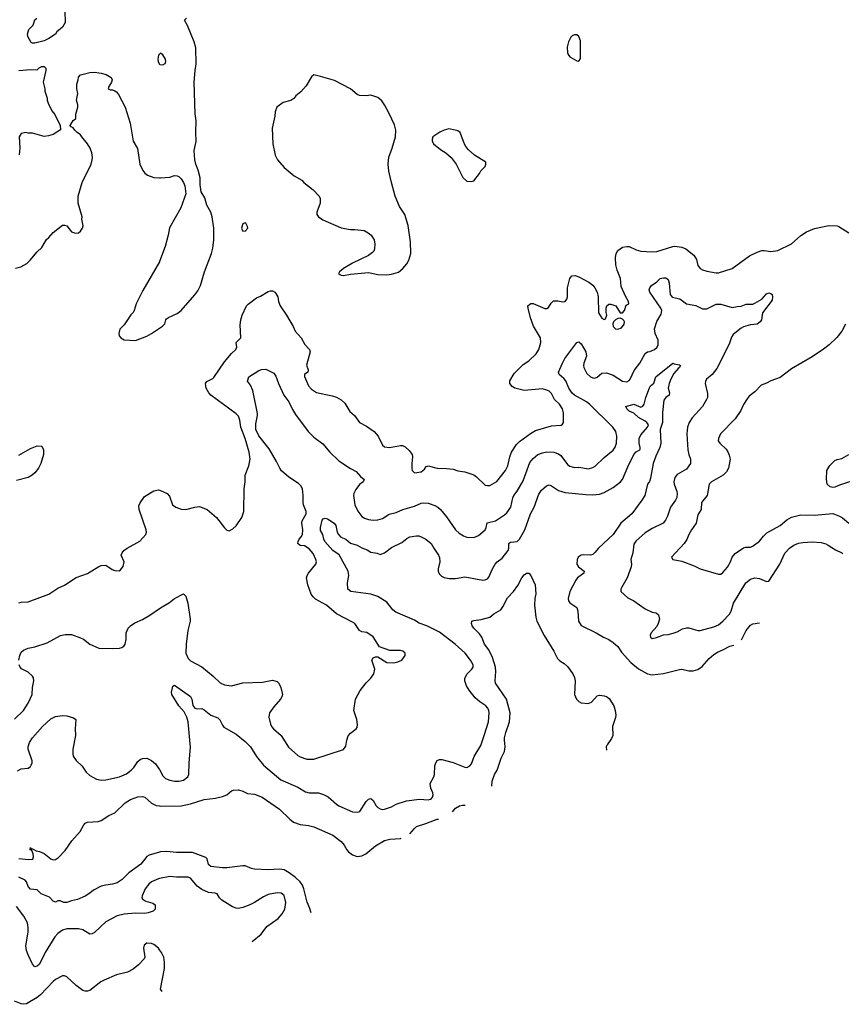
# Model space of a CAD drawing. Header units: inches. Extents: x 1678809 to 1859548, y 384609 to 522868.
# Tile 382 of 386: x 1838777 to 1845992, y 460118 to 468736. Entities that reach past the tile are written whole.
import ezdxf

# ---------------------------------------------------------------- set-up
doc = ezdxf.new("R2010")
doc.units = ezdxf.units.IN
doc.header["$MEASUREMENT"] = 0
doc.layers.add('B8436', color=7, linetype='Continuous')
doc.layers.add('B8446', color=7, linetype='Continuous')

msp = doc.modelspace()

# ---------------------------------------------------------------- linework, layer by layer
at = {"layer": 'B8436', "color": 5}
for points, elevation in [([(1839170.8, 468810), (1839173.4, 468710), (1839151.3, 468670), (1839102, 468630), (1839090, 468608), (1839032, 468570), (1838992, 468550), (1838910, 468529), (1838888.7, 468528.7), (1838876.4, 468536.4), (1838849.3, 468589.3), (1838844, 468610), (1838858, 468650), (1838893.6, 468686.4), (1838910, 468734), (1838926, 468750)], 420), ([(1840000, 468434), (1839990, 468426), (1839984.9, 468390), (1839987.7, 468370), (1839996, 468350), (1840000, 468347.1)], 440), ([(1838739.1, 466560.9), (1838787.9, 466572.1), (1838839.3, 466600.7), (1838869.7, 466630.3), (1838930, 466704), (1838970, 466742.8), (1839010, 466810.6), (1839032.7, 466830), (1839070, 466874), (1839150, 466936), (1839170, 466938), (1839190, 466931.3), (1839230, 466878), (1839266.4, 466866.4), (1839290, 466871.3), (1839310, 466886), (1839325.2, 466910), (1839332.5, 466932.5), (1839319, 466990), (1839322, 467010), (1839289.3, 467129.3), (1839289.3, 467190), (1839323.7, 467310), (1839402, 467470), (1839412.3, 467510), (1839412.7, 467530), (1839406.6, 467570), (1839392.7, 467610), (1839369.5, 467649.5), (1839319, 467710), (1839309.1, 467729.1), (1839278, 467750), (1839258, 467770), (1839246, 467790), (1839222, 467802), (1839218, 467810), (1839245.6, 467854.4), (1839268, 467870), (1839269, 467910), (1839286, 467970), (1839285.2, 467990), (1839274, 468030), (1839285.2, 468090), (1839277.2, 468130), (1839277.2, 468170), (1839289.2, 468210), (1839290, 468232), (1839310, 468252), (1839390, 468273.4), (1839430, 468275.5), (1839490, 468267.7), (1839534.6, 468254.6), (1839576, 468230), (1839586.8, 468210), (1839580.7, 468190), (1839556, 468150), (1839551.3, 468130), (1839570, 468120.7), (1839590, 468120.7), (1839610, 468114), (1839624.9, 468104.9), (1839642, 468082), (1839698.4, 467970), (1839743.1, 467830), (1839770, 467672), (1839808.4, 467608.4), (1839827.3, 467470), (1839855.2, 467415.2), (1839872.8, 467392.8), (1839895.2, 467375.2), (1839950, 467355.5), (1840000, 467351.3)], 420), ([(1838770, 468290.6), (1838870, 468301), (1838930, 468298), (1838946.3, 468313.7), (1838970, 468326), (1838990, 468324.7), (1839004.7, 468310), (1839004.7, 468290), (1838981, 468190), (1838998, 468130), (1838998, 468110), (1839018, 468050), (1839018, 468030), (1839025.4, 468005.4), (1839056.9, 467936.9), (1839085.4, 467905.4), (1839132, 467810), (1839132.7, 467772.7), (1839070.7, 467729.3), (1839030, 467719), (1838990, 467714), (1838890, 467742), (1838850, 467742), (1838830, 467748.7), (1838790, 467739), (1838770.8, 467710), (1838777.1, 467610), (1838772.7, 467552.7)], 420), ([(1840000, 466616.2), (1839853.5, 466366.5), (1839796.3, 466250), (1839779.1, 466190), (1839770, 466174), (1839748.8, 466151.2), (1839690, 466064), (1839653.7, 466026.3), (1839644, 465990), (1839646.8, 465970), (1839661, 465950), (1839690, 465934), (1839790, 465928.2), (1839890, 465966.7), (1839930, 465988.5), (1840000, 466035.6)], 420), ([(1838770, 464923.1), (1838870, 464982), (1838930, 465006), (1838970, 465004), (1838986.4, 464970), (1838985.7, 464930), (1838960.9, 464850), (1838941.7, 464810), (1838910.3, 464770), (1838886.7, 464750), (1838850.8, 464729.2), (1838750, 464703.5)], 380), ([(1838770, 463630.4), (1838790, 463636.4), (1838850, 463640.4), (1839032.1, 463707.9), (1839110, 463760.7), (1839170, 463786), (1839270, 463854), (1839370, 463887.3), (1839470, 463950.7), (1839490, 463958.8), (1839530, 463961), (1839584.7, 463924.7), (1839610, 463913.4), (1839647.2, 463912.8), (1839659.3, 463920.7), (1839682, 463950), (1839691.6, 463990), (1839666, 464050), (1839672.7, 464070), (1839689.3, 464090), (1839716, 464110), (1839827.9, 464172.1), (1839879.3, 464230), (1839886, 464250), (1839883.7, 464270), (1839821.7, 464450), (1839820.4, 464479.6), (1839830, 464506.8), (1839870, 464562.8), (1839950, 464613.4), (1839990, 464620.7), (1840000, 464618.5)], 380), ([(1838769.6, 463130), (1838777.6, 463170), (1838790, 463198.8), (1838810, 463218), (1838850, 463235.5), (1838910, 463246), (1839018, 463282), (1839134.8, 463345.2), (1839173.7, 463353.7), (1839230, 463354), (1839310, 463326.8), (1839335.2, 463315.2), (1839390.8, 463270), (1839470, 463236.3), (1839590, 463232.7), (1839650, 463234.4), (1839670, 463240.4), (1839688.1, 463251.9), (1839699.6, 463270), (1839707.8, 463310), (1839708.2, 463370), (1839726, 463410), (1839745.6, 463430), (1839783.3, 463456.7), (1839850, 463486.9), (1839915.2, 463524.8), (1840000, 463583.1)], 360), ([(1838730, 462613.4), (1838810, 462690.5), (1838850, 462753.4), (1838885.6, 462830), (1838887.8, 462890), (1838899.6, 462950), (1838896.1, 462976.1), (1838889.3, 462990), (1838850, 463024.5), (1838793, 463053), (1838779.5, 463070), (1838771.6, 463090)], 360), ([(1838758.4, 462161.6), (1838790, 462179.1), (1838850, 462186), (1838870, 462199.3), (1838877.4, 462210), (1838885.1, 462230), (1838884.7, 462250), (1838849.8, 462350), (1838850.8, 462370), (1838863.1, 462410), (1838887.6, 462450), (1838976.3, 462550), (1839050, 462616.5), (1839090, 462635.8), (1839150, 462646.4), (1839190, 462643), (1839246.4, 462626.4), (1839267.3, 462610), (1839262.6, 462530), (1839266, 462470), (1839241.5, 462350), (1839240.3, 462310), (1839244.9, 462290), (1839270, 462250.4), (1839322, 462202), (1839357.1, 462150), (1839390, 462119.3), (1839450, 462088.7), (1839490, 462080.8), (1839530, 462083.2), (1839650, 462110.2), (1839710, 462135.9), (1839752.9, 462167.1), (1839774.2, 462190), (1839810, 462244.4), (1839830, 462260.4), (1839850, 462268.5), (1839890, 462272.2), (1839930, 462252.4), (1839963.7, 462223.7), (1839997.2, 462177.2), (1840000, 462172.2)], 340), ([(1838770, 461393.7), (1838854, 461386), (1838892, 461388), (1838897.2, 461410), (1838894, 461434), (1838883.1, 461463.1), (1838869, 461470), (1838870, 461491.3), (1838878, 461478), (1838890, 461478), (1838922, 461462), (1838950, 461455.5), (1838990, 461438.4), (1839050, 461390.4), (1839070, 461383.1), (1839090, 461384.9), (1839117.6, 461402.4), (1839176, 461464), (1839231.8, 461550), (1839305.6, 461630), (1839338, 461690), (1839350, 461704), (1839370, 461712.7), (1839463.3, 461716.7), (1839490, 461727.7), (1839557.2, 461770), (1839610, 461793.4), (1839698.8, 461881.2), (1839745.2, 461910), (1839810, 461934), (1839850, 461937.7), (1839871.8, 461931.8), (1839930, 461878.9), (1839970, 461859), (1840000, 461854.9)], 320), ([(1840000, 461448.4), (1839910, 461424.2), (1839890, 461411.5), (1839836.6, 461343.4), (1839731.9, 461268.1), (1839672.4, 461210), (1839630, 461182.3), (1839590, 461168.8), (1839530, 461162), (1839490, 461150.9), (1839422.5, 461117.5), (1839390, 461089.6), (1839350, 461065.1), (1839283.4, 461036.6), (1839230, 461024.7), (1839190, 461008.3), (1839162, 461010), (1839130, 461023.7), (1839110, 461022.7), (1839090, 461013.2), (1839070, 461021.2), (1839036.6, 461056.6), (1838966, 461086), (1838930, 461119), (1838870, 461126.6), (1838850, 461149), (1838837.2, 461190), (1838823.3, 461203.3), (1838770, 461229.6)], 320), ([(1840000, 461219.1), (1839990, 461217.2), (1839930.5, 461190), (1839905.3, 461170), (1839874.9, 461130), (1839847.3, 461067.3), (1839846, 461050), (1839854.8, 461034.8), (1839881.4, 461021.4), (1839942, 461002), (1839962, 460990), (1839962, 460950), (1839945.4, 460934.6), (1839901.4, 460918.6), (1839870, 460912.7), (1839790, 460916.9), (1839690, 460906.9), (1839630, 460893.7), (1839530, 460838.9), (1839430, 460747.3), (1839410, 460735.1), (1839390, 460732.7), (1839330, 460769.6), (1839290, 460778), (1839190, 460779.1), (1839150, 460766.9), (1839110, 460738.3), (1839085.5, 460710), (1839000.2, 460570), (1838950, 460469.6), (1838930, 460451.8), (1838910, 460445.6), (1838890, 460469.3), (1838849.8, 460550), (1838835.3, 460590), (1838830.7, 460630), (1838850.6, 460750), (1838851.7, 460790), (1838844.2, 460830), (1838813.5, 460890), (1838750, 460972.8)], 340), ([(1840000, 460595.2), (1839990, 460609.2), (1839950, 460642), (1839930, 460649.4), (1839890, 460652), (1839865.8, 460634.2), (1839860.7, 460610), (1839870.8, 460530), (1839864.5, 460515.5), (1839816.7, 460463.3), (1839770, 460425.2), (1839721.1, 460398.9), (1839625.1, 460374.9), (1839514.8, 460330), (1839486.6, 460313.4), (1839390, 460238.4), (1839370, 460232), (1839350, 460232), (1839330, 460239.5), (1839270, 460282), (1839190, 460358.4), (1839170, 460367.3), (1839150, 460366), (1839090, 460335.8), (1839070, 460318.9), (1838958.7, 460201.3), (1838930, 460176.4), (1838837, 460123), (1838810, 460118), (1838790, 460121), (1838730, 460144.7)], 360)]:
    msp.add_lwpolyline(points, dxfattribs=dict(at, elevation=elevation))
at = {"layer": 'B8446', "color": 5}
for points, elevation in [([(1840000, 466035.6), (1840026.5, 466053.5), (1840046.9, 466073.1), (1840056.2, 466110), (1840062.2, 466117.7), (1840079.3, 466130), (1840155.5, 466164.4), (1840189.6, 466190), (1840310, 466326), (1840336.3, 466363.7), (1840358.9, 466410), (1840392.4, 466530), (1840453.7, 466690), (1840465.6, 466734.4), (1840475.8, 466810), (1840475.1, 466910), (1840460.7, 467010), (1840449.3, 467050), (1840413.6, 467113.6), (1840396.6, 467176.6), (1840363.7, 467230), (1840356, 467290), (1840355.1, 467350), (1840337.5, 467417.5), (1840317.2, 467470), (1840309.3, 467509.3), (1840303.7, 467590), (1840320.7, 467670), (1840317.6, 467750), (1840320.5, 467850), (1840312.6, 467912.6), (1840304.7, 468190), (1840311.2, 468290), (1840321.1, 468350), (1840318.5, 468490), (1840302.7, 468542.7), (1840245.9, 468685.9), (1840219.3, 468730), (1840236, 468750)], 420), ([(1840000, 468347.1), (1840004.1, 468344.1), (1840030, 468340.7), (1840050, 468352), (1840055.1, 468370), (1840052.3, 468390), (1840030, 468428.7), (1840010, 468442), (1840000, 468434)], 440), ([(1840000, 467351.3), (1840009.5, 467350.5), (1840090, 467357.3), (1840130, 467371), (1840154, 467370), (1840170, 467362), (1840190, 467342), (1840211.3, 467310), (1840221, 467281), (1840230.7, 467210), (1840187.7, 467090), (1840086.6, 466913.4), (1840075.8, 466850), (1840050.3, 466749.7), (1840001.4, 466618.6), (1840000, 466616.2)], 420), ([(1840000, 464618.5), (1840010, 464616.3), (1840068.1, 464588.1), (1840086.2, 464566.2), (1840114.9, 464490), (1840144, 464470), (1840190, 464451.6), (1840230, 464448.1), (1840310, 464470.2), (1840350, 464474), (1840416.3, 464450), (1840499.7, 464379.7), (1840570, 464286.8), (1840590, 464266.8), (1840610, 464261), (1840640.9, 464279.1), (1840670, 464306), (1840720.2, 464379.8), (1840737.2, 464430), (1840739.3, 464630), (1840749.2, 464690), (1840749.2, 464750), (1840782.7, 464830), (1840791.8, 464890), (1840785.6, 464950), (1840748.8, 465070), (1840712.2, 465170), (1840702.6, 465230), (1840690, 465264.2), (1840670, 465286), (1840449.8, 465450), (1840430.9, 465470), (1840407.6, 465510), (1840401.3, 465550), (1840412.7, 465570), (1840466, 465594), (1840476.8, 465603.2), (1840570, 465740.8), (1840630, 465813.8), (1840668.4, 465850), (1840675.4, 465870), (1840669.6, 465910), (1840713, 465950), (1840705.3, 466065.3), (1840711, 466110), (1840723.5, 466150), (1840761.6, 466230), (1840775.1, 466244.9), (1840850, 466302), (1840884.5, 466315.5), (1840950, 466356.3), (1840970, 466363), (1840990, 466361.6), (1841010, 466350.4), (1841018.9, 466338.9), (1841034.3, 466310), (1841041.5, 466270), (1841055.3, 466230), (1841110.2, 466150.2), (1841169, 466050), (1841186.5, 466010), (1841238.7, 465950), (1841273, 465893), (1841313.4, 465850), (1841317.4, 465830), (1841287.2, 465712.8), (1841299.5, 465670), (1841297.3, 465650), (1841268.7, 465631.3), (1841268.2, 465611.8), (1841303.1, 465530), (1841330, 465500.4), (1841372.2, 465472.2), (1841510, 465444), (1841550, 465430.5), (1841590, 465407.3), (1841620.4, 465380.4), (1841666.6, 465306.6), (1841706, 465270), (1841750.7, 465210.7), (1841810, 465178.8), (1841878.8, 465130), (1841911.9, 465091.8), (1841950, 465010.7), (1841970, 464996.4), (1842012.6, 464992.6), (1842110, 465008), (1842127.5, 465007.5), (1842150, 464998), (1842185.2, 464965.2), (1842210.7, 464930), (1842214, 464910), (1842206.7, 464850), (1842208.1, 464808.1), (1842211, 464790), (1842230, 464771), (1842290, 464777.3), (1842318.9, 464801.1), (1842333.6, 464826.4), (1842349.3, 464830.7), (1842430, 464810.4), (1842510, 464808), (1842570, 464800.5), (1842610, 464788.2), (1842670, 464779.3), (1842750, 464750.7), (1842774.2, 464734.2), (1842850, 464662.8), (1842870, 464657.3), (1842890, 464659.1), (1842950, 464694.4), (1843026.3, 464790), (1843046.9, 464830), (1843064.4, 464910), (1843079.2, 464950), (1843123.6, 465016.4), (1843150, 465044.2), (1843245, 465115), (1843290, 465140.2), (1843430, 465179.5), (1843513.1, 465186.9), (1843525.1, 465194.9), (1843534.5, 465210), (1843535.3, 465295.3), (1843527, 465330), (1843498.4, 465370), (1843456.2, 465410), (1843430, 465462.7), (1843410, 465482.9), (1843390, 465494.3), (1843350, 465505.1), (1843189.6, 465489.7), (1843109.6, 465509.6), (1843084.7, 465524.7), (1843066.6, 465550), (1843065.4, 465574.6), (1843102, 465638), (1843181.6, 465718.4), (1843230, 465751), (1843295.1, 465810), (1843318, 465850), (1843336, 465910), (1843332.7, 465950), (1843273.4, 466053.4), (1843245.4, 466125.4), (1843224.5, 466210), (1843223.7, 466230), (1843236.2, 466243.8), (1843249.7, 466250.3), (1843270, 466250.3), (1843370, 466208.7), (1843390, 466206.4), (1843404.4, 466215.6), (1843425.9, 466254.1), (1843446.1, 466273.9), (1843483.8, 466276.2), (1843530, 466266), (1843550, 466270.5), (1843563, 466290), (1843568.3, 466310), (1843568.5, 466388.5), (1843588.8, 466471.2), (1843606.7, 466493.3), (1843636.3, 466496.3), (1843670, 466484.6), (1843757, 466437), (1843791.1, 466411.1), (1843808.6, 466390), (1843828.2, 466350), (1843837.3, 466310), (1843841, 466170), (1843870, 466122.8), (1843890, 466111.3), (1843902, 466118), (1843915.3, 466150), (1843908.4, 466171.6), (1843908, 466210), (1843915.3, 466230), (1843930, 466244.7), (1843950, 466244.7), (1843991.3, 466231.3), (1844030, 466171.3), (1844050, 466171.3), (1844068.7, 466190), (1844082, 466238), (1844106, 466250), (1844102, 466270), (1844076.2, 466316.2), (1844040.1, 466400.1), (1844033.1, 466470), (1844003.7, 466543.7), (1843992.1, 466590), (1843989.2, 466650), (1843996.2, 466690), (1844010, 466714.6), (1844050, 466746), (1844088.5, 466751.5), (1844109, 466749), (1844170, 466721.5), (1844210, 466710.2), (1844310, 466704.9), (1844350, 466706.9), (1844490, 466751.7), (1844510, 466753.2), (1844570, 466743.8), (1844603.7, 466730), (1844674.3, 466674.3), (1844697.5, 466637.5), (1844710, 466584.9), (1844730, 466558.7), (1844750, 466547.4), (1844790, 466534.9), (1844870, 466519.1), (1844890, 466519.1), (1845010, 466558.3), (1845162, 466670), (1845230, 466701.1), (1845270, 466714.9), (1845290, 466716), (1845350, 466706.5), (1845410, 466715.8), (1845530, 466774.3), (1845610, 466846.7), (1845661.8, 466878.2), (1845730, 466907.2), (1845855.3, 466935.3), (1845930, 466930.4), (1845945.1, 466925.1), (1846030.8, 466870)], 380), ([(1840000, 463583.1), (1840021.9, 463598.1), (1840086.4, 463633.6), (1840130, 463670.5), (1840210, 463710.8), (1840230, 463691.3), (1840247.7, 463630), (1840268.7, 463490), (1840268.5, 463470), (1840247.2, 463390), (1840234.3, 463270), (1840231.8, 463190), (1840250, 463145.5), (1840270, 463125.3), (1840370.2, 463070.2), (1840469, 462989), (1840530, 462930.6), (1840570, 462914), (1840630, 462906), (1840729.5, 462930.5), (1840902, 462938), (1840990, 462954.8), (1841030, 462944.7), (1841044.7, 462930), (1841061, 462890), (1841074.8, 462830), (1841070.8, 462810), (1841058.8, 462790), (1840999, 462721), (1840963.8, 462670), (1840957.6, 462630), (1840970.4, 462570), (1840980.4, 462550), (1840998.4, 462530), (1841063.1, 462470), (1841129.3, 462369.3), (1841210, 462294.9), (1841230, 462283.1), (1841290, 462263.1), (1841350, 462263.8), (1841610, 462346.8), (1841630, 462378), (1841637.6, 462430), (1841651.4, 462468.6), (1841670, 462490.8), (1841722, 462530), (1841730, 462542), (1841732.9, 462567.1), (1841726, 462610), (1841699.5, 462690), (1841716.2, 462790), (1841754.5, 462865.5), (1841807.6, 462932.4), (1841850, 462971), (1841876, 463010), (1841885.2, 463050), (1841859, 463130), (1841868.9, 463151.1), (1841890, 463158), (1841910, 463158), (1841988.2, 463108.2), (1842050, 463106), (1842085.4, 463114.6), (1842119, 463130), (1842149, 463170), (1842149, 463190), (1842128, 463210), (1842110, 463214), (1842015.6, 463215.6), (1841926, 463246), (1841870, 463335.3), (1841812.9, 463372.9), (1841770, 463379), (1841749.1, 463389.1), (1841708.7, 463450), (1841690, 463464), (1841550, 463536.2), (1841461.6, 463610), (1841364.3, 463664.3), (1841343.1, 463683.1), (1841326.8, 463706.8), (1841298, 463790), (1841287.1, 463850), (1841291.1, 463870), (1841303.5, 463890), (1841368.2, 463970), (1841372.2, 463990), (1841368.5, 464010), (1841344.1, 464064.1), (1841310, 464104), (1841270, 464129.8), (1841230, 464134.2), (1841211.1, 464150), (1841212.8, 464170), (1841222.5, 464190), (1841240.9, 464210), (1841251.5, 464230), (1841253.7, 464270), (1841245.3, 464330), (1841249, 464350), (1841282.2, 464410), (1841282.4, 464430), (1841260.2, 464490), (1841257.3, 464510), (1841257.2, 464570), (1841250.5, 464630), (1841236.3, 464656.3), (1841216.1, 464676.1), (1841131.7, 464731.7), (1841067.1, 464787.1), (1841051.8, 464810), (1841024.6, 464870), (1840960.2, 464980.2), (1840870, 465094.5), (1840842.9, 465150), (1840842.4, 465197.6), (1840857.6, 465270), (1840857.6, 465290), (1840816.9, 465490), (1840797.2, 465537.3), (1840769.3, 465570.7), (1840782.7, 465610), (1840870, 465664.2), (1840892.8, 465672.8), (1840930, 465677.3), (1841001.6, 465641.6), (1841016.9, 465616.9), (1841040.3, 465550), (1841088, 465448), (1841131.7, 465390), (1841163.1, 465323.1), (1841190, 465279.3), (1841300.9, 465130), (1841350, 465082.3), (1841430, 465022.4), (1841490.3, 464950), (1841570, 464875.3), (1841670, 464807.2), (1841719.9, 464779.9), (1841758, 464738), (1841790.4, 464710.4), (1841782.8, 464690), (1841750, 464666.6), (1841717.2, 464622.8), (1841699.6, 464590), (1841696.1, 464570), (1841709.4, 464489.4), (1841735.3, 464435.3), (1841770, 464387), (1841793.1, 464373.1), (1841830, 464362), (1841870, 464355.6), (1841910, 464356.9), (1841950, 464370.2), (1842010, 464406.4), (1842070, 464422.2), (1842130, 464448.3), (1842230, 464478.2), (1842290, 464503.2), (1842310, 464507.1), (1842350, 464502.9), (1842410, 464483.9), (1842434.9, 464470), (1842457.4, 464450), (1842510, 464385.7), (1842590.3, 464270), (1842621.4, 464241.4), (1842658.6, 464218.6), (1842690, 464206), (1842750, 464202.6), (1842790, 464220.3), (1842849.8, 464270.2), (1842858.5, 464290), (1842867.2, 464332.8), (1842939.7, 464350), (1843019.4, 464400.6), (1843039.2, 464420.8), (1843072.6, 464470), (1843091, 464550), (1843100.4, 464570), (1843130, 464610.4), (1843180.6, 464699.4), (1843241.3, 464858.7), (1843270, 464896), (1843310, 464929), (1843350, 464945.8), (1843390, 464953.6), (1843450, 464951.4), (1843490, 464935.2), (1843510, 464921.7), (1843570, 464843.7), (1843590, 464827.7), (1843630, 464814.9), (1843670, 464817.7), (1843754.3, 464805.7), (1843790, 464814.9), (1843811.2, 464828.9), (1843890, 464904.4), (1843970, 464968.5), (1843986.5, 464993.5), (1843998.3, 465030), (1844000.4, 465090), (1843991.2, 465130), (1843966.6, 465170), (1843762.9, 465370), (1843736.5, 465390), (1843630, 465448.3), (1843610, 465466.9), (1843581.6, 465510), (1843554, 465574), (1843536.2, 465596.2), (1843496.9, 465630), (1843489.5, 465650), (1843524.7, 465730), (1843547.8, 465770), (1843650, 465911.3), (1843670, 465916), (1843690, 465897.3), (1843731.5, 465830), (1843735.6, 465790), (1843712.4, 465730), (1843709.1, 465710), (1843712.3, 465690), (1843740.1, 465640.1), (1843770, 465610.2), (1843790, 465600.7), (1843810, 465598.5), (1843830, 465607.6), (1843870, 465642.6), (1843910, 465644.9), (1843970, 465625.2), (1844050, 465571.3), (1844090, 465567.1), (1844110, 465578.7), (1844118.5, 465590), (1844153.7, 465666.3), (1844203.1, 465730), (1844250, 465814), (1844270, 465827.6), (1844290, 465831.4), (1844330, 465849.4), (1844353.2, 465870), (1844362.3, 465890), (1844364.3, 465930), (1844336.5, 465990), (1844331.1, 466030), (1844350, 466093), (1844390, 466159.1), (1844394, 466190), (1844386.9, 466210), (1844289.6, 466350), (1844284.5, 466370), (1844289.3, 466390), (1844305.2, 466410), (1844350, 466440.7), (1844381.2, 466470), (1844410, 466477.1), (1844430, 466474.9), (1844450, 466460.7), (1844458.7, 466430), (1844468.8, 466330), (1844486.2, 466306.2), (1844551.2, 466291.1), (1844610, 466248.4), (1844693.5, 466233.5), (1844750, 466206), (1844790, 466206.3), (1844870, 466246.7), (1844910, 466244.9), (1845010, 466215.3), (1845053.9, 466226.1), (1845090, 466229.1), (1845134.2, 466245.8), (1845190, 466246.7), (1845210, 466253.8), (1845269.6, 466290), (1845310, 466337.4), (1845330, 466344.9), (1845350, 466339.1), (1845359.1, 466330), (1845364.4, 466310), (1845359.6, 466280.4), (1845277.1, 466170), (1845266.8, 466110), (1845254.8, 466090), (1845230, 466069.3), (1845170, 466065.2), (1845110, 466047), (1845090, 466036.2), (1845020.6, 465979.4), (1845003.8, 465956.2), (1844983.5, 465896.5), (1844876.6, 465683.4), (1844836.5, 465630), (1844787, 465590), (1844777, 465570), (1844775.3, 465550), (1844794.9, 465465.1), (1844794, 465430), (1844786.7, 465410), (1844751.9, 465350), (1844661.5, 465250), (1844634, 465210), (1844619.1, 465170), (1844613, 465110), (1844622, 464970), (1844630.2, 464930.2), (1844645.3, 464890), (1844645.7, 464850), (1844610, 464803), (1844530, 464754), (1844510.2, 464729.8), (1844500.9, 464690), (1844501.7, 464670), (1844526.1, 464606.1), (1844529.1, 464590), (1844525.9, 464554.1), (1844514.9, 464530), (1844470, 464469.4), (1844443.7, 464390), (1844425.7, 464354.3), (1844407.7, 464330), (1844310, 464281.1), (1844250, 464244.7), (1844167.4, 464172.6), (1844150, 464144), (1844141.1, 464070), (1844124.4, 464010), (1844130.3, 463970), (1844128, 463948), (1844093.1, 463850), (1844043.8, 463770), (1844036.3, 463750), (1844036, 463730), (1844096.9, 463676.9), (1844149, 463649), (1844250, 463579.1), (1844310, 463550.6), (1844345.2, 463545.2), (1844365.8, 463525.8), (1844373.4, 463490), (1844363.8, 463450), (1844350, 463426), (1844303, 463370), (1844294, 463350), (1844296, 463330), (1844310, 463318.8), (1844347.3, 463327.3), (1844409.7, 463350.3), (1844450, 463354), (1844494.6, 463365.4), (1844530, 463378), (1844576.6, 463403.4), (1844610, 463413), (1844632.5, 463412.5), (1844710, 463390.8), (1844730.7, 463390.7), (1844850, 463422.7), (1844890, 463438.3), (1844930, 463470.3), (1844987.9, 463532.1), (1845000.7, 463559.3), (1845021.8, 463630), (1845130, 463806.4), (1845170, 463837.6), (1845210, 463852), (1845250, 463844.2), (1845310, 463817.1), (1845330, 463820.7), (1845426.3, 463970), (1845470, 464066), (1845511.4, 464110), (1845550, 464136), (1845590, 464153.1), (1845630, 464160.9), (1845710, 464164.9), (1845790, 464159.5), (1845829, 464149), (1845850, 464137.6), (1845915.8, 464095.8), (1845970.2, 464070.2), (1845978.4, 464064.1)], 360), ([(1846002.4, 466070), (1845968.6, 466010), (1845925.5, 465954.5), (1845858.4, 465890), (1845810, 465853), (1845710, 465785.6), (1845530, 465680.9), (1845430, 465602.7), (1845350, 465576), (1845310, 465553.2), (1845263, 465537), (1845210, 465479), (1845159.8, 465440.2), (1845141.4, 465418.6), (1845110, 465369), (1845085.1, 465314.9), (1845037.3, 465242.7), (1844908, 465110), (1844890.5, 465070), (1844888.4, 465050), (1844902, 465030), (1844957.1, 464977.1), (1844973.8, 464953.8), (1844985.4, 464925.4), (1844992.1, 464887.9), (1844977.6, 464810), (1844960.5, 464779.5), (1844930.5, 464750), (1844830, 464691.5), (1844808.7, 464670), (1844791.7, 464570), (1844743.5, 464510), (1844738.7, 464450), (1844710, 464401.2), (1844695.8, 464330), (1844653.4, 464270), (1844630.4, 464230), (1844613.3, 464186.7), (1844590.5, 464150), (1844480.7, 464030), (1844492, 464010), (1844570, 463996.4), (1844676.7, 463956.7), (1844730, 463928.5), (1844890, 463883), (1844910, 463883), (1844930, 463897.1), (1844970, 463943), (1844995.8, 463990), (1845009.7, 464030.3), (1845035.4, 464064.6), (1845110, 464114.4), (1845130, 464119.5), (1845170, 464120.4), (1845193.2, 464130), (1845250, 464170.7), (1845283.5, 464216.5), (1845314.5, 464245.5), (1845430, 464308), (1845490, 464359), (1845530, 464380.2), (1845610, 464402.8), (1845730, 464398.5), (1845890, 464414), (1845950.2, 464390.2), (1845975, 464375), (1846030, 464328.7)], 380), ([(1840000, 462172.2), (1840030, 462118.4), (1840053.2, 462093.2), (1840090, 462078.5), (1840130, 462071.1), (1840170, 462071.1), (1840210, 462080.8), (1840246.6, 462110), (1840257.2, 462130), (1840259.1, 462230), (1840269.8, 462369.8), (1840266.8, 462430), (1840249.8, 462590), (1840238.6, 462630), (1840216.5, 462676.5), (1840169.8, 462730), (1840108.2, 462830), (1840106, 462850), (1840112.5, 462887.5), (1840118, 462902), (1840130, 462910.3), (1840270, 462812.4), (1840282.4, 462790), (1840292.8, 462732.7), (1840310, 462710.4), (1840330, 462703.1), (1840370, 462706.7), (1840390, 462695.8), (1840450, 462647.6), (1840510, 462626.4), (1840529, 462609), (1840550, 462560.7), (1840563.4, 462543.4), (1840670, 462482.4), (1840750, 462418.4), (1840795.8, 462370), (1840847.4, 462287.4), (1840908.8, 462210), (1841062.8, 462082.8), (1841210, 462017.7), (1841276.5, 461976.5), (1841310, 461969.1), (1841390, 461967.7), (1841435.6, 461955.6), (1841475.1, 461935.1), (1841548.3, 461868.3), (1841570, 461854), (1841690, 461803.7), (1841730, 461798.4), (1841753.7, 461806.3), (1841807, 461893), (1841830, 461914), (1841850, 461918.8), (1841870, 461901), (1841894.9, 461854.9), (1841910, 461840.5), (1841930, 461828.4), (1841950, 461824.4), (1841970, 461827), (1842030, 461847), (1842070.9, 461869.1), (1842161.4, 461898.6), (1842274, 461914), (1842350, 461908.8), (1842370, 461913), (1842379.4, 461920.6), (1842389.4, 461930), (1842395.1, 461950), (1842391.3, 461970), (1842373, 462010), (1842367.8, 462050), (1842398.9, 462110), (1842405.1, 462130), (1842410, 462204.7), (1842416.9, 462230), (1842430, 462250.6), (1842450, 462259.3), (1842470, 462259.3), (1842570, 462233.4), (1842670, 462192.4), (1842690, 462190.5), (1842714.9, 462205.1), (1842730, 462224), (1842753.5, 462286.5), (1842810, 462384), (1842840.4, 462470), (1842877.1, 462590), (1842885.4, 462670), (1842882, 462690), (1842873, 462710), (1842854, 462730), (1842804.1, 462764.1), (1842760.9, 462800.9), (1842708.1, 462868.1), (1842685.6, 462905.6), (1842670.8, 462950), (1842672, 462970), (1842690, 463006.7), (1842731.4, 463050), (1842743.6, 463070), (1842744.2, 463090), (1842722, 463130), (1842675.4, 463190), (1842588.3, 463270), (1842450, 463374.2), (1842338, 463430), (1842272.9, 463452.9), (1842230, 463480.2), (1842068.3, 463550), (1842041.8, 463570), (1841990, 463638.2), (1841910, 463686.3), (1841848.4, 463708.4), (1841675.3, 463730), (1841648.7, 463750), (1841645.6, 463805.6), (1841657.2, 463870), (1841650.9, 463910), (1841571.8, 464051.8), (1841517.4, 464090), (1841446.6, 464170), (1841436.5, 464190), (1841428.6, 464230), (1841410, 464265.1), (1841408.3, 464291.7), (1841424, 464356), (1841433.3, 464366.7), (1841450, 464371.7), (1841470, 464365.5), (1841528.8, 464330), (1841541.5, 464310), (1841553.8, 464250), (1841564.9, 464230), (1841587.8, 464207.8), (1841630, 464188.3), (1841670, 464154.4), (1841730, 464137.5), (1841770, 464113), (1841816.9, 464096.9), (1841850, 464074.3), (1841905.3, 464065.3), (1841930, 464055.2), (1841970, 464070.2), (1842030, 464115.9), (1842119.9, 464160.1), (1842164.2, 464195.8), (1842189.8, 464210.2), (1842250, 464218.4), (1842270, 464218), (1842289.2, 464210.8), (1842330, 464188.2), (1842378, 464150), (1842398.8, 464110), (1842440.4, 464050), (1842448.8, 464028.8), (1842451.8, 463991.8), (1842439.1, 463930), (1842439.1, 463910), (1842446.5, 463886.5), (1842466.4, 463866.4), (1842490, 463854.7), (1842535.3, 463844.7), (1842590, 463843.6), (1842670, 463859.5), (1842830, 463830.3), (1842850, 463832.2), (1842870, 463842.4), (1842882.2, 463857.8), (1842914, 463930), (1842936.9, 463970), (1842955.6, 463990), (1842998.3, 464021.7), (1843050, 464088.4), (1843056.5, 464110), (1843057.2, 464150), (1843062.3, 464157.7), (1843070, 464163.6), (1843130, 464167.9), (1843150, 464190.3), (1843195, 464270), (1843247.3, 464410), (1843277.3, 464470), (1843317.5, 464582.5), (1843343.1, 464616.9), (1843385.3, 464654.7), (1843410, 464663.8), (1843430, 464655.8), (1843490, 464615.3), (1843550, 464598.7), (1843730, 464578.8), (1843790, 464578), (1843850, 464583.6), (1843890, 464596.5), (1843970, 464640.7), (1844033.1, 464690), (1844050, 464710.3), (1844097.2, 464822.8), (1844150, 464930.3), (1844170, 464953.4), (1844201.2, 464970), (1844204.1, 464975.9), (1844205.6, 464990), (1844196.4, 465030), (1844196.1, 465070), (1844210, 465103), (1844269.3, 465170), (1844277.2, 465190), (1844265.2, 465210), (1844250, 465222.7), (1844190, 465254), (1844151.1, 465291.1), (1844110, 465308), (1844089.2, 465330), (1844079, 465350), (1844150, 465371.5), (1844210, 465344.6), (1844230, 465353.4), (1844241.4, 465370), (1844254.7, 465430), (1844286.5, 465513.5), (1844296, 465530), (1844324.9, 465555.1), (1844341.2, 465610), (1844490, 465730.7), (1844504, 465724), (1844550, 465716), (1844558, 465710), (1844550.7, 465690), (1844538, 465682), (1844501.2, 465638.8), (1844474, 465590), (1844458, 465550), (1844450.4, 465510), (1844462, 465470), (1844459.1, 465450), (1844430, 465427.6), (1844413.8, 465406.2), (1844402, 465298), (1844399.6, 465210), (1844381.3, 465150), (1844386, 465030), (1844376.5, 464990), (1844343.5, 464916.5), (1844320.3, 464850), (1844296.7, 464723.3), (1844286.8, 464693.2), (1844270.3, 464669.7), (1844244.9, 464570), (1844221.3, 464530), (1844134, 464410), (1844037.6, 464330), (1843967.9, 464230), (1843841.6, 464110), (1843810, 464072), (1843790, 464054.5), (1843771.9, 464048.1), (1843710, 464052.8), (1843690, 464048), (1843663.7, 464030), (1843653.4, 464010), (1843651.7, 463970), (1843665.4, 463945.4), (1843714.4, 463910), (1843712.4, 463890), (1843656.4, 463850), (1843641.3, 463830), (1843588.8, 463730), (1843574.9, 463670), (1843578, 463650), (1843590, 463630.8), (1843650.6, 463590), (1843659.5, 463559.5), (1843666, 463470), (1843690, 463432.7), (1843820.7, 463370), (1843884, 463330), (1843930, 463310.4), (1843970, 463285.5), (1844009, 463249), (1844041.1, 463201.1), (1844124.2, 463110), (1844190, 463054.3), (1844270, 463011.8), (1844310, 463001.1), (1844410, 463014.6), (1844550, 463048.5), (1844570, 463050.3), (1844630, 463036.5), (1844670, 463038), (1844710, 463048.9), (1844746.5, 463073.5), (1844810, 463145.3), (1844850, 463179.5), (1844880.9, 463199.1), (1844930, 463219.5), (1844990, 463252), (1845025.8, 463260)], 340), ([(1846038, 464690), (1845950, 464662.9), (1845910, 464643.7), (1845890, 464640.9), (1845867.5, 464647.5), (1845842.7, 464670), (1845834.8, 464714.8), (1845838.4, 464790), (1845864.9, 464835.1), (1845910, 464877.3), (1845930, 464887.3), (1845970, 464895.5), (1846030.6, 464930.6)], 380), ([(1842906.6, 462027.1), (1842910, 462072), (1842929.6, 462129.6), (1842953.5, 462166.5), (1842988.5, 462271.5), (1843019.7, 462330), (1843024.2, 462370), (1843017.1, 462430), (1843019.3, 462450), (1843030, 462497.3), (1843061.2, 462590), (1843068.4, 462670), (1843035.4, 462790), (1842941.2, 462930), (1842935.4, 462950), (1842941.4, 463030), (1842939.8, 463070), (1842914.7, 463154.7), (1842880.9, 463220.9), (1842844.4, 463270), (1842820.9, 463330), (1842799.1, 463359.1), (1842749.3, 463410), (1842736, 463430), (1842729.2, 463450.8), (1842734, 463470), (1842750, 463478), (1842814, 463486), (1842890, 463506), (1842925.4, 463534.6), (1842986, 463570), (1843004.2, 463595.8), (1843045.5, 463674.5), (1843095.8, 463730), (1843135.6, 463784.4), (1843170, 463850.8), (1843190, 463876), (1843210, 463892), (1843230, 463891.3), (1843250, 463872), (1843285.5, 463790), (1843292.2, 463710), (1843283.1, 463670), (1843281.6, 463610), (1843292.5, 463507.5), (1843301.3, 463470), (1843367, 463347), (1843450.4, 463210), (1843483.4, 463143.4), (1843503.1, 463123.1), (1843540.7, 463100.7), (1843570, 463074), (1843615.5, 463010), (1843630, 462978), (1843636.4, 462950), (1843632.2, 462830), (1843648.4, 462790), (1843670, 462768.4), (1843690, 462757.6), (1843750, 462750.4), (1843778.9, 462761.1), (1843830, 462817.3), (1843850, 462824), (1843890, 462819.1), (1843910, 462813.4), (1843934.6, 462794.6), (1843976.4, 462730), (1843988, 462690), (1843992.4, 462650), (1843990, 462628.7), (1843963.7, 462550), (1843965.3, 462470), (1843955.2, 462444.8), (1843915.8, 462390), (1843908.8, 462370), (1843910, 462341.3)], 320), ([(1845091.7, 463308.3), (1845132.8, 463390), (1845170, 463435.5), (1845190, 463448.2), (1845251, 463457.5)], 340), ([(1840000, 461854.9), (1840010, 461853.6), (1840190, 461855.5), (1840270, 461873.8), (1840390, 461911.8), (1840490, 461923.6), (1840550, 461936.5), (1840590, 461951.7), (1840630, 461985.5), (1840646.5, 461993.5), (1840690, 461994.4), (1840730, 461983.8), (1840770, 461962.4), (1840830, 461955.8), (1840898, 461930), (1841050, 461827.2), (1841138.9, 461738.9), (1841172.8, 461712.8), (1841230, 461692.7), (1841302.5, 461682.5), (1841350, 461670.3), (1841517.5, 461597.5), (1841590, 461543.1), (1841616.5, 461510), (1841637.6, 461470), (1841653.3, 461453.3), (1841690, 461425.7), (1841730, 461411.7), (1841770, 461418.3), (1841805.7, 461434.3), (1841890, 461506.4), (1841970, 461550.4), (1842015.3, 461564.7), (1842110, 461570.3), (1842115.1, 461571.4)], 320), ([(1842562.7, 461802.6), (1842590, 461835.8), (1842623.9, 461856.1), (1842650, 461862.3), (1842673.6, 461859.8)], 320), ([(1842189, 461609.6), (1842230, 461657.1), (1842250, 461674), (1842330, 461699), (1842430, 461737.6), (1842441, 461739.7)], 320), ([(1841326.8, 460919.6), (1841315.4, 460955.4), (1841291.5, 461011.5), (1841263.7, 461130), (1841250, 461160.4), (1841229.8, 461190), (1841190, 461228.9), (1841133.5, 461270), (1841090, 461294.6), (1841050, 461302.2), (1840950, 461294.1), (1840830, 461302), (1840806.2, 461306.2), (1840750, 461328.6), (1840730, 461331), (1840590, 461311.6), (1840550, 461311.8), (1840450, 461323.5), (1840430, 461340.7), (1840416.8, 461390), (1840404, 461404), (1840290, 461446.6), (1840150, 461447.1), (1840065.1, 461454.9), (1840010, 461451.1), (1840000, 461448.4)], 320), ([(1840809.8, 460666.9), (1840888.6, 460731.4), (1840940.2, 460799.8), (1841039.6, 460870), (1841072.8, 460910), (1841095.1, 460950), (1841105.4, 461010), (1841089.7, 461069.7), (1841064, 461090), (1841030, 461094), (1840950, 461078), (1840910, 461058.3), (1840832.1, 461008), (1840791.2, 460988.8), (1840730, 460964.4), (1840690, 460956.9), (1840670, 460958.9), (1840639.3, 460970), (1840544, 461030), (1840524, 461050), (1840504, 461084), (1840486, 461090), (1840430, 461095.6), (1840370, 461122.4), (1840330.7, 461150.7), (1840290, 461200.7), (1840270, 461220.7), (1840250, 461231.6), (1840150, 461231.1), (1840090, 461236.8), (1840000, 461219.1)], 340), ([(1840024.1, 460229.9), (1840009.5, 460249.5), (1840044.5, 460430), (1840044.1, 460484.1), (1840038, 460530), (1840018, 460570), (1840000, 460595.2)], 360)]:
    msp.add_lwpolyline(points, dxfattribs=dict(at, elevation=elevation))
for points, elevation in [([(1843630, 468604), (1843610, 468595.3), (1843598, 468582), (1843578.5, 468541.5), (1843565.8, 468494.2), (1843568.5, 468448.5), (1843574.8, 468430), (1843590.6, 468410.6), (1843650, 468376), (1843670, 468372), (1843683.1, 468396.9), (1843682.7, 468550), (1843669.1, 468589.1), (1843650, 468602)], 420), ([(1841350, 468252), (1841330, 468234.5), (1841282.5, 468157.5), (1841235.6, 468104.4), (1841194, 468070), (1841175, 468045), (1841150, 468028.8), (1841082.8, 468010), (1841026.3, 467970), (1841010.7, 467930), (1841008, 467890), (1840986.9, 467786.9), (1840990.4, 467650), (1841013.4, 467550), (1841033.4, 467510), (1841090, 467442), (1841179.1, 467370), (1841244.9, 467330), (1841262.8, 467310), (1841345.1, 467245.1), (1841396.4, 467190), (1841406, 467170), (1841406, 467130), (1841376.3, 467050), (1841377.3, 467030), (1841390.7, 467010), (1841430, 466983.8), (1841590, 466914), (1841670, 466898.7), (1841710, 466900.3), (1841790, 466890.4), (1841826.8, 466870), (1841850.7, 466850), (1841879.1, 466810), (1841884.9, 466770), (1841882, 466730), (1841874, 466710), (1841862.8, 466697.2), (1841828.6, 466671.4), (1841690, 466606), (1841610, 466558), (1841576, 466530), (1841564.7, 466510), (1841590, 466498.8), (1841610, 466497.3), (1841670, 466508), (1841830, 466523.8), (1841910, 466506.7), (1841990, 466503.7), (1842030, 466508.7), (1842090, 466527), (1842130, 466557.1), (1842162.6, 466597.4), (1842182, 466630), (1842200.4, 466690), (1842196, 466790), (1842174.7, 466934.8), (1842145.6, 467030), (1842101, 467101), (1842063.1, 467190), (1842028.6, 467310), (1842006, 467410), (1842001.5, 467470), (1842007.9, 467532), (1842036.4, 467610), (1842065.4, 467710), (1842067.2, 467767.2), (1842054.7, 467814.7), (1842010, 467915.1), (1841970, 467989.4), (1841944.1, 468024.1), (1841910, 468055.6), (1841850, 468074), (1841809.5, 468069.5), (1841750, 468072.7), (1841730, 468081.2), (1841671.1, 468131.1), (1841530, 468202.9), (1841410, 468239.5)], 420), ([(1842530, 467779), (1842490, 467768.7), (1842452, 467750), (1842392, 467710), (1842384.7, 467690), (1842385.4, 467674.6), (1842398, 467650), (1842458, 467598), (1842504.7, 467570), (1842550.7, 467530.7), (1842596, 467470), (1842655.3, 467355.3), (1842690, 467322), (1842730, 467318), (1842750, 467324.7), (1842799, 467390), (1842810, 467411.3), (1842848, 467450), (1842855.3, 467470), (1842855.3, 467490), (1842755.3, 467550), (1842700.1, 467600.1), (1842675.5, 467635.5), (1842659, 467670), (1842630, 467748), (1842610, 467762), (1842586, 467770)], 420), ([(1840750, 466958), (1840730, 466948), (1840716, 466910), (1840727.5, 466887.5), (1840750, 466886), (1840773.2, 466910), (1840770, 466926), (1840755.3, 466955.3)], 420), ([(1844030, 466122.7), (1844010, 466120.9), (1843990, 466109.3), (1843973.4, 466090), (1843967.7, 466072.3), (1843970.7, 466050), (1843979.9, 466039.9), (1843990, 466030.7), (1844010, 466026.8), (1844042.5, 466037.5), (1844066, 466070), (1844069.2, 466090), (1844062.7, 466102.7), (1844050, 466114)], 380)]:
    msp.add_lwpolyline(points, close=True, dxfattribs=dict(at, elevation=elevation))

doc.saveas('drawing.dxf')
